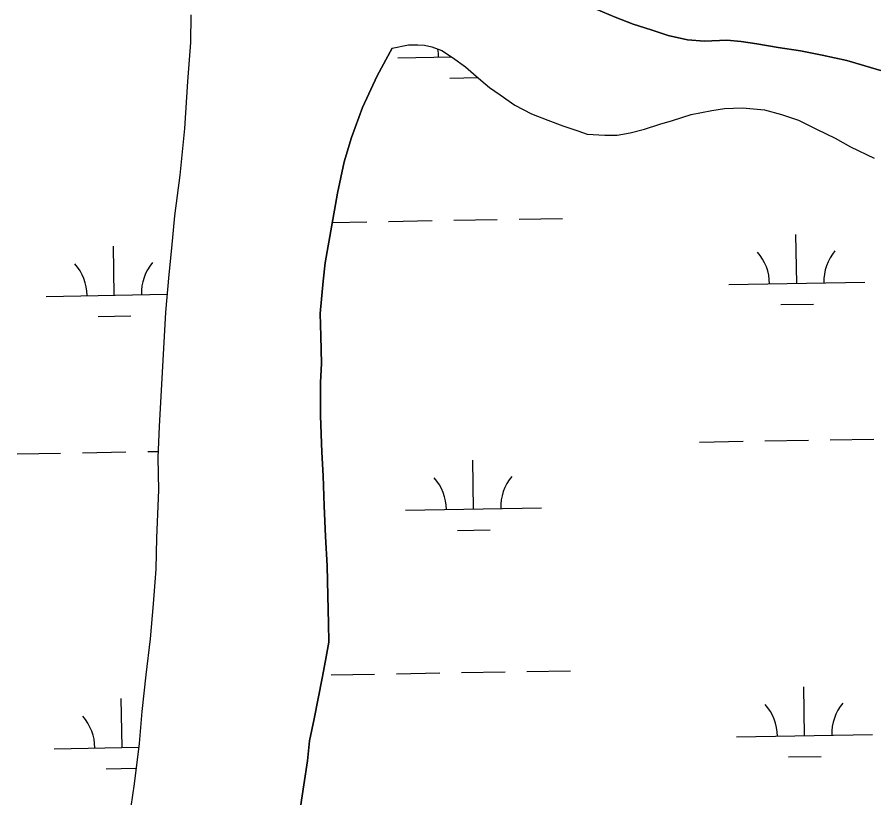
# Model space of a CAD drawing. Extents: x 3892998 to 3931244, y 278583 to 304547.
# Drawn here: x 3918693 to 3919323, y 292302 to 292876 of the extents above; entities that cross this region are included whole.
import ezdxf

# ---------------------------------------------------------------- set-up
doc = ezdxf.new("R2010")
doc.units = 0
doc.layers.add('V-TOPO-SHOR', color=7, linetype='Continuous')
doc.layers.add('V-WETL-SWMP', color=7, linetype='Continuous')

msp = doc.modelspace()

# ---------------------------------------------------------------- linework, layer by layer
at = {"layer": 'V-TOPO-SHOR'}
for points in [[(3919058.15, 292915.83), (3919062.72, 292912.02), (3919076.85, 292901.78), (3919091.43, 292893.89), (3919105.53, 292887.41), (3919118.69, 292882.32), (3919132.79, 292876.3), (3919145.95, 292871.22), (3919159.1, 292867.07), (3919171.78, 292862.92), (3919185.87, 292859.72), (3919198.53, 292858.85), (3919214.94, 292859.41), (3919225.26, 292858.53), (3919236.99, 292856.72), (3919252.48, 292853.99), (3919268.91, 292851.73), (3919284.87, 292848.54), (3919303.18, 292844.42), (3919320.55, 292839.36), (3919334.64, 292835.22)], [(3918820.64, 292878.02), (3918820.37, 292857.8), (3918818.19, 292829.03), (3918816.05, 292794.43), (3918812.74, 292760.21), (3918808.64, 292730.26), (3918806.43, 292706.54), (3918804.6, 292687.1), (3918802.03, 292659.48), (3918797.44, 292575.51), (3918796.4, 292552.57), (3918796.92, 292528.48), (3918795.56, 292493.49), (3918794.91, 292470.56), (3918793.11, 292444.9), (3918790.92, 292419.23), (3918787.57, 292392.79), (3918784.61, 292365.95), (3918782.79, 292342.23), (3918779.07, 292312.67), (3918775.32, 292287.78)], [(3918968.63, 292853.62), (3918957.65, 292833.28), (3918947.06, 292809.88), (3918938.76, 292788.03), (3918933.51, 292770.02), (3918928.66, 292747.03), (3918919.38, 292695.71), (3918917.92, 292682.31), (3918915.76, 292658.57), (3918916.23, 292641.74), (3918916.72, 292621.85), (3918916.04, 292607.68), (3918916.17, 292583.2), (3918917.08, 292556.42), (3918917.95, 292539.21), (3918918.83, 292517.02), (3918919.72, 292494.45), (3918920.99, 292473.03), (3918921.49, 292450.84), (3918921.99, 292430.56), (3918922.07, 292416.79), (3918919.84, 292403.39), (3918917.24, 292390.36), (3918914.26, 292375.42), (3918911.28, 292360.49), (3918907.93, 292344.4), (3918906.48, 292329.47), (3918903.9, 292311.85), (3918901.31, 292295.77)], [(3918968.63, 292853.62), (3918980.71, 292856.03), (3918987.74, 292856.07), (3918992.43, 292855.7), (3918997.9, 292854.56), (3919005.33, 292851.87), (3919013.16, 292846.84), (3919022.56, 292839.87), (3919028.45, 292834.83), (3919033.94, 292830.18), (3919040.21, 292824.74), (3919048.05, 292819.32), (3919059.02, 292811.58), (3919071.15, 292805.4), (3919083.28, 292800.78), (3919094.23, 292796.55), (3919105.18, 292792.71), (3919112.22, 292790.41), (3919125.1, 292789.7), (3919134.08, 292789.75), (3919143.83, 292791.36), (3919154.35, 292794.15), (3919165.65, 292797.73), (3919175, 292800.51), (3919188.64, 292804.88), (3919203.84, 292807.7), (3919213.2, 292809.31), (3919226.47, 292809.77), (3919242.48, 292808.3), (3919254.99, 292804.85), (3919267.5, 292800.63), (3919280.81, 292794.07), (3919294.5, 292787.51), (3919305.86, 292780.94), (3919323.08, 292772.84)]]:
    msp.add_lwpolyline(points, dxfattribs=at)
at = {"layer": 'V-WETL-SWMP'}
for p, q in [((3918957.65, 292833.28), (3918968.63, 292853.62)), ((3918968.63, 292853.62), (3918980.71, 292856.03)), ((3918980.71, 292856.03), (3918987.74, 292856.07)), ((3918987.74, 292856.07), (3918992.43, 292855.7)), ((3918992.43, 292855.7), (3918997.9, 292854.56)), ((3918997.9, 292854.56), (3919005.33, 292851.87)), ((3919005.33, 292851.87), (3919013.16, 292846.84)), ((3918972.84, 292846.43), (3919012.72, 292847.12)), ((3919013.16, 292846.84), (3919022.56, 292839.87)), ((3919022.56, 292839.87), (3919028.45, 292834.83)), ((3918947.06, 292809.88), (3918957.65, 292833.28)), ((3919011.1, 292831.66), (3919031.76, 292832.02)), ((3919028.45, 292834.83), (3919033.94, 292830.17)), ((3919033.94, 292830.17), (3919040.21, 292824.74)), ((3919040.21, 292824.74), (3919048.05, 292819.32)), ((3919048.05, 292819.32), (3919059.02, 292811.58)), ((3918938.76, 292788.03), (3918947.06, 292809.88)), ((3919059.02, 292811.58), (3919071.15, 292805.4)), ((3919188.64, 292804.88), (3919203.84, 292807.7)), ((3919203.84, 292807.7), (3919213.2, 292809.31)), ((3919213.2, 292809.31), (3919226.47, 292809.77)), ((3919226.47, 292809.77), (3919242.48, 292808.3)), ((3919242.48, 292808.3), (3919254.99, 292804.85)), ((3919071.15, 292805.4), (3919083.28, 292800.78)), ((3919083.28, 292800.78), (3919094.23, 292796.55)), ((3919165.65, 292797.73), (3919175, 292800.51)), ((3919175, 292800.51), (3919188.64, 292804.88)), ((3919254.99, 292804.85), (3919267.5, 292800.63)), ((3919267.5, 292800.63), (3919280.81, 292794.07)), ((3919094.23, 292796.55), (3919105.18, 292792.71)), ((3919143.83, 292791.36), (3919154.35, 292794.15)), ((3919154.35, 292794.15), (3919165.65, 292797.73)), ((3919280.81, 292794.07), (3919294.5, 292787.51)), ((3918933.51, 292770.02), (3918938.76, 292788.03)), ((3919105.18, 292792.71), (3919112.22, 292790.41)), ((3919112.22, 292790.41), (3919125.1, 292789.7)), ((3919125.1, 292789.7), (3919134.08, 292789.75)), ((3919134.08, 292789.75), (3919143.83, 292791.36)), ((3919294.5, 292787.51), (3919305.86, 292780.94)), ((3919305.86, 292780.94), (3919323.08, 292772.84)), ((3918928.66, 292747.03), (3918933.51, 292770.02)), ((3918919.38, 292695.71), (3918928.66, 292747.03)), ((3918924.77, 292725.51), (3918950.08, 292725.95)), ((3918966.08, 292726.23), (3918998.07, 292726.78)), ((3919014.07, 292727.06), (3919046.06, 292727.61)), ((3919062.06, 292727.89), (3919094.06, 292728.44)), ((3919266.23, 292680.67), (3919265.6, 292716.67)), ((3918764.39, 292671.99), (3918763.77, 292707.98)), ((3918917.92, 292682.31), (3918919.38, 292695.71)), ((3918915.76, 292658.57), (3918917.92, 292682.31)), ((3919216.23, 292679.81), (3919316.22, 292681.54)), ((3918714.4, 292671.12), (3918803.25, 292672.66)), ((3919254.49, 292665.04), (3919278.49, 292665.45)), ((3918752.66, 292656.35), (3918776.66, 292656.77)), ((3918916.23, 292641.74), (3918915.76, 292658.57)), ((3918916.72, 292621.85), (3918916.23, 292641.74)), ((3918916.04, 292607.69), (3918916.72, 292621.85)), ((3918916.17, 292583.2), (3918916.04, 292607.69)), ((3918917.08, 292556.42), (3918916.17, 292583.2)), ((3919194.83, 292563.99), (3919226.82, 292564.54)), ((3919242.82, 292564.82), (3919274.81, 292565.37)), ((3919290.81, 292565.65), (3919322.81, 292566.2)), ((3918692.99, 292555.3), (3918724.99, 292555.86)), ((3918740.99, 292556.13), (3918772.98, 292556.69)), ((3918788.98, 292556.96), (3918796.61, 292557.1)), ((3918917.95, 292539.21), (3918917.08, 292556.42)), ((3919028.59, 292514.67), (3919027.97, 292550.67)), ((3918918.83, 292517.02), (3918917.95, 292539.21)), ((3918919.72, 292494.45), (3918918.83, 292517.02)), ((3918978.6, 292513.81), (3919078.58, 292515.54)), ((3919016.86, 292499.04), (3919040.86, 292499.45)), ((3918920.99, 292473.03), (3918919.72, 292494.45)), ((3918921.5, 292450.84), (3918920.99, 292473.03)), ((3918921.99, 292430.56), (3918921.5, 292450.84)), ((3918922.07, 292416.79), (3918921.99, 292430.56)), ((3918919.84, 292403.39), (3918922.07, 292416.79)), ((3918917.24, 292390.36), (3918919.84, 292403.39)), ((3918914.26, 292375.42), (3918917.24, 292390.36)), ((3918923.84, 292392.77), (3918955.84, 292393.33)), ((3918971.83, 292393.6), (3919003.83, 292394.16)), ((3919019.83, 292394.43), (3919051.82, 292394.99)), ((3919067.82, 292395.26), (3919099.82, 292395.82)), ((3919271.98, 292348.05), (3919271.36, 292384.04)), ((3918770.15, 292339.36), (3918769.53, 292375.36)), ((3918911.28, 292360.48), (3918914.26, 292375.42)), ((3918907.93, 292344.4), (3918911.28, 292360.48)), ((3919221.99, 292347.18), (3919321.98, 292348.91)), ((3918906.48, 292329.47), (3918907.93, 292344.4)), ((3918720.16, 292338.5), (3918782.46, 292339.58)), ((3918903.9, 292311.85), (3918906.48, 292329.47)), ((3919260.25, 292332.41), (3919284.25, 292332.83)), ((3918758.42, 292323.73), (3918780.51, 292324.11)), ((3918901.31, 292295.77), (3918903.9, 292311.85))]:
    msp.add_line(p, q, dxfattribs=at)
for points in [[(3919334.64, 292835.22), (3919320.55, 292839.36), (3919303.18, 292844.42), (3919284.87, 292848.54), (3919268.91, 292851.73), (3919252.48, 292853.99), (3919236.99, 292856.72), (3919225.26, 292858.53), (3919214.94, 292859.41), (3919198.53, 292858.85), (3919185.87, 292859.72), (3919171.78, 292862.92), (3919159.1, 292867.07), (3919145.95, 292871.22), (3919132.79, 292876.3), (3919118.69, 292882.32)], [(3918820.64, 292878.02), (3918820.37, 292857.8), (3918818.19, 292829.03), (3918816.05, 292794.43), (3918812.74, 292760.21), (3918808.63, 292730.26), (3918806.43, 292706.54), (3918804.6, 292687.1), (3918802.03, 292659.48), (3918797.44, 292575.51), (3918796.4, 292552.57), (3918796.92, 292528.48), (3918795.56, 292493.49), (3918794.91, 292470.56), (3918793.11, 292444.9), (3918790.92, 292419.23), (3918787.57, 292392.78), (3918784.61, 292365.95), (3918782.79, 292342.23), (3918779.07, 292312.67), (3918775.32, 292287.78)]]:
    msp.add_lwpolyline(points, dxfattribs=at)
for centre, start, end in [((3918967.59, 292846.82), 0.21988, 10.05195), ((3919210.98, 292680.19), 0.21988, 41.76354), ((3919321.45, 292682.11), 140.21988, 181.76354), ((3918709.15, 292671.51), 0.21988, 41.76354), ((3918819.62, 292673.42), 140.21988, 181.76354), ((3918973.35, 292514.19), 0.21988, 41.76354), ((3919083.82, 292516.11), 140.21988, 181.76354), ((3919327.21, 292349.48), 140.21988, 181.76354), ((3919216.74, 292347.57), 0.21988, 41.76354), ((3918714.91, 292338.88), 0.21988, 41.76354)]:
    msp.add_arc(centre, 35.25, start, end, dxfattribs=at)

doc.saveas('drawing.dxf')
